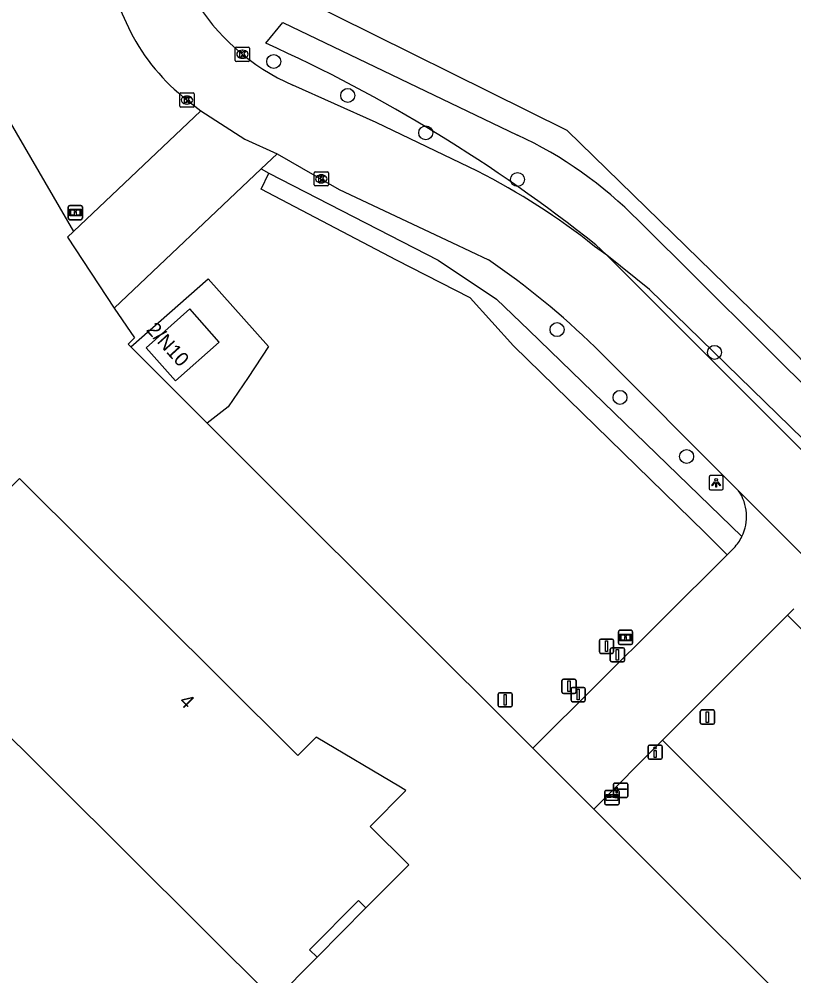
# Model space of a CAD drawing. Extents: x 155018 to 156648, y 383980 to 385733.
# Drawn here: x 155612.1 to 155666.4, y 385544.9 to 385612 of the extents above; entities that cross this region are included whole.
import ezdxf

# ---------------------------------------------------------------- set-up
doc = ezdxf.new("R2010")
doc.units = 0
for name, color, linetype in [('IMGEO_Afsluitpaal', 7, 'Continuous'), ('IMGEO_Berm_groen', 7, 'Continuous'), ('IMGEO_Boom', 7, 'Continuous'), ('IMGEO_Brievenbus', 7, 'Continuous'), ('IMGEO_Drukknoppaal', 7, 'Continuous'), ('IMGEO_Greppel_droge_sloot', 7, 'Continuous'), ('IMGEO_Groenvoorziening', 7, 'Continuous'), ('IMGEO_Hek', 7, 'Continuous'), ('IMGEO_Informatiebord', 7, 'Continuous'), ('IMGEO_Kolk', 7, 'Continuous'), ('IMGEO_Lichtpunt', 7, 'Continuous'), ('IMGEO_Pand', 7, 'Continuous'), ('IMGEO_Pand_nummerreeks', 7, 'Continuous'), ('IMGEO_Pand_overbouw', 7, 'Continuous'), ('IMGEO_Rijbaan_lokaal_gesloten', 7, 'Continuous'), ('IMGEO_Rijbaan_lokaal_open', 7, 'Continuous'), ('IMGEO_Slagboom', 7, 'Continuous'), ('IMGEO_Verkeersbordpaal', 7, 'Continuous'), ('IMGEO_Vlaggenmast', 7, 'Continuous'), ('IMGEO_Voetpad_open', 7, 'Continuous')]:
    doc.layers.add(name, color=color, linetype=linetype)

msp = doc.modelspace()

# ---------------------------------------------------------------- linework, layer by layer
at = {"layer": 'IMGEO_Afsluitpaal'}
for p, q in [((155652.761, 385567.629), (155652.761, 385568.429)), ((155652.761, 385568.429), (155652.761, 385567.629)), ((155652.861, 385568.529), (155653.651, 385568.529)), ((155653.651, 385568.529), (155652.861, 385568.529)), ((155653.751, 385568.429), (155653.751, 385567.629)), ((155653.751, 385567.629), (155653.751, 385568.429)), ((155653.651, 385567.529), (155652.861, 385567.529)), ((155652.861, 385567.529), (155653.651, 385567.529)), ((155650.134, 385564.821), (155650.134, 385565.621)), ((155650.134, 385565.621), (155650.134, 385564.821)), ((155650.234, 385565.721), (155651.024, 385565.721)), ((155651.024, 385565.721), (155650.234, 385565.721)), ((155651.124, 385565.621), (155651.124, 385564.821)), ((155651.124, 385564.821), (155651.124, 385565.621)), ((155651.024, 385564.721), (155650.234, 385564.721)), ((155650.234, 385564.721), (155651.024, 385564.721))]:
    msp.add_line(p, q, dxfattribs=at)
for points in [[(155653.181, 385568.404), (155653.331, 385568.404), (155653.331, 385567.654), (155653.181, 385567.654), (155653.181, 385568.404)], [(155650.554, 385565.596), (155650.704, 385565.596), (155650.704, 385564.846), (155650.554, 385564.846), (155650.554, 385565.596)]]:
    msp.add_lwpolyline(points, dxfattribs=at)
for centre, start, end in [((155652.861, 385568.429), 90, 180), ((155652.861, 385568.429), 90, 180), ((155653.651, 385568.429), 0, 90), ((155653.651, 385568.429), 360, 90), ((155652.861, 385567.629), 180, 270), ((155652.861, 385567.629), 180, 270), ((155653.651, 385567.629), 270, 0), ((155653.651, 385567.629), 270, 0), ((155650.234, 385565.621), 90, 180), ((155650.234, 385565.621), 90, 180), ((155651.024, 385565.621), 0, 90), ((155651.024, 385565.621), 360, 90), ((155650.234, 385564.821), 180, 270), ((155650.234, 385564.821), 180, 270), ((155651.024, 385564.821), 270, 0), ((155651.024, 385564.821), 270, 0)]:
    msp.add_arc(centre, 0.1, start, end, dxfattribs=at)
at = {"layer": 'IMGEO_Berm_groen'}
for points in [[(155600.377, 385623.79), (155615.906, 385597.116)], [(155774.106, 385481.284), (155755.112, 385500), (155733.219, 385521.321), (155665.283, 385589.775), (155650.495, 385604.195), (155631.56, 385613.609), (155629.78, 385621.92), (155623.345, 385615.556)], [(155629.045, 385601.489), (155629.585, 385601.188)]]:
    msp.add_lwpolyline(points, dxfattribs=at)
at = {"layer": 'IMGEO_Boom'}
for centre in [(155629.933, 385609.026), (155635.121, 385606.648), (155640.588, 385604.023), (155647.017, 385600.757), (155649.792, 385590.227), (155660.828, 385588.633), (155654.205, 385585.476), (155658.876, 385581.332)]:
    msp.add_circle(centre, 0.489, dxfattribs=at)
at = {"layer": 'IMGEO_Brievenbus'}
for p, q in [((155653.22, 385557.922), (155654.061, 385557.922)), ((155654.061, 385557.922), (155653.22, 385557.922)), ((155653.145, 385556.997), (155653.145, 385557.838)), ((155653.145, 385557.838), (155653.145, 385556.997)), ((155653.589, 385557.529), (155653.312, 385557.529)), ((155653.312, 385557.445), (155653.589, 385557.445)), ((155653.981, 385557.529), (155653.704, 385557.529)), ((155653.704, 385557.445), (155653.981, 385557.445)), ((155654.145, 385557.847), (155654.145, 385557.006)), ((155654.145, 385557.006), (155654.145, 385557.847)), ((155654.07, 385556.922), (155653.229, 385556.922)), ((155653.229, 385556.922), (155654.07, 385556.922))]:
    msp.add_line(p, q, dxfattribs=at)
msp.add_lwpolyline([(155653.246, 385557.629), (155654.053, 385557.629), (155654.053, 385557.224), (155653.246, 385557.224), (155653.246, 385557.629)], dxfattribs=at)
for centre, radius, start, end in [((155653.223, 385557.844), 0.0779, 92.4484, 184.28452), ((155653.223, 385557.844), 0.0779, 92.4484, 184.28452), ((155654.067, 385557.844), 0.0779, 2.4484, 94.28452), ((155654.067, 385557.844), 0.0779, 2.4484, 94.28452), ((155653.342, 385557.487), 0.0519, 125.8089, 234.1911), ((155653.558, 385557.487), 0.0519, 305.8089, 54.1911), ((155653.735, 385557.487), 0.0519, 125.8089, 234.1911), ((155653.951, 385557.487), 0.0519, 305.8089, 54.1911), ((155653.223, 385557), 0.0779, 182.4484, 274.28452), ((155653.223, 385557), 0.0779, 182.4484, 274.28452), ((155654.067, 385557), 0.0779, 272.4484, 4.28452), ((155654.067, 385557), 0.0779, 272.4484, 4.28452)]:
    msp.add_arc(centre, radius, start, end, dxfattribs=at)
at = {"layer": 'IMGEO_Drukknoppaal'}
for p, q in [((155656.17, 385560.205), (155656.17, 385561.005)), ((155656.17, 385561.005), (155656.17, 385560.205)), ((155656.27, 385561.105), (155657.06, 385561.105)), ((155657.06, 385561.105), (155656.27, 385561.105)), ((155657.16, 385561.005), (155657.16, 385560.205)), ((155657.16, 385560.205), (155657.16, 385561.005)), ((155657.06, 385560.105), (155656.27, 385560.105)), ((155656.27, 385560.105), (155657.06, 385560.105))]:
    msp.add_line(p, q, dxfattribs=at)
msp.add_lwpolyline([(155656.74, 385560.73), (155656.74, 385560.23), (155656.59, 385560.23), (155656.59, 385560.73), (155656.74, 385560.73)], dxfattribs=at)
msp.add_circle((155656.665, 385560.895), 0.085, dxfattribs=at)
for centre, start, end in [((155656.27, 385561.005), 90, 180), ((155656.27, 385561.005), 90, 180), ((155657.06, 385561.005), 0, 90), ((155657.06, 385561.005), 360, 90), ((155656.27, 385560.205), 180, 270), ((155656.27, 385560.205), 180, 270), ((155657.06, 385560.205), 270, 0), ((155657.06, 385560.205), 270, 0)]:
    msp.add_arc(centre, 0.1, start, end, dxfattribs=at)
at = {"layer": 'IMGEO_Greppel_droge_sloot'}
for points in [[(155629.381, 385610.309), (155630.563, 385611.757), (155647.022, 385603.869)], [(155661.718, 385574.443), (155660.177, 385575.991), (155646.729, 385589.087), (155643.706, 385592.459), (155638.545, 385595.103), (155629.046, 385600.084), (155629.585, 385601.188)], [(155629.585, 385601.188), (155641.472, 385595.103), (155645.554, 385592.356), (155647.806, 385590.186), (155662.748, 385575.723)], [(155655.472, 385597.893), (155733.008, 385520.778), (155731.659, 385519.597), (155656.271, 385593.032), (155653.285, 385595.44)], [(155653.285, 385595.44), (155652.503, 385596.176)], [(155665.938, 385570.202), (155672.723, 385563.385), (155680.116, 385556.525), (155685.848, 385550.801), (155694.085, 385541.964), (155700.879, 385534.982), (155708.368, 385527.67)]]:
    msp.add_lwpolyline(points, dxfattribs=at)
for centre, radius, start, end in [((155584.304, 385510.581), 109.443, 51.45343, 65.67702), ((155634.726, 385577.52), 29.077, 44.47989, 64.98277)]:
    msp.add_arc(centre, radius, start, end, dxfattribs=at)
at = {"layer": 'IMGEO_Groenvoorziening'}
for points in [[(155618.756, 385591.738), (155620.173, 385589.66), (155619.736, 385589.197), (155619.908, 385589.025)], [(155625.27, 385583.672), (155629.781, 385579.169), (155648.091, 385560.89)], [(155688.45, 385520.601), (155693.288, 385525.295), (155657.191, 385561.441)], [(155688.45, 385520.601), (155656.139, 385552.856), (155652.373, 385556.615)]]:
    msp.add_lwpolyline(points, dxfattribs=at)
at = {"layer": 'IMGEO_Hek'}
for points in [[(155755.112, 385500), (155733.219, 385521.321), (155665.283, 385589.775), (155650.495, 385604.195), (155631.56, 385613.609), (155629.78, 385621.92)], [(155619.736, 385589.197), (155619.908, 385589.025)], [(155619.908, 385589.025), (155625.27, 385583.672)], [(155625.27, 385583.672), (155629.781, 385579.169)], [(155648.091, 385560.89), (155629.781, 385579.169)], [(155652.373, 385556.615), (155648.091, 385560.89)], [(155656.139, 385552.856), (155652.373, 385556.615)], [(155656.139, 385552.856), (155688.45, 385520.601)]]:
    msp.add_lwpolyline(points, dxfattribs=at)
at = {"layer": 'IMGEO_Informatiebord'}
for p, q in [((155615.535, 385598.035), (155615.535, 385598.835)), ((155615.535, 385598.835), (155615.535, 385598.035)), ((155615.635, 385598.935), (155616.425, 385598.935)), ((155616.425, 385598.935), (155615.635, 385598.935)), ((155616.525, 385598.835), (155616.525, 385598.035)), ((155616.525, 385598.035), (155616.525, 385598.835)), ((155616.425, 385597.935), (155615.635, 385597.935)), ((155615.635, 385597.935), (155616.425, 385597.935)), ((155654.097, 385568.248), (155654.097, 385569.048)), ((155654.097, 385569.048), (155654.097, 385568.248)), ((155654.197, 385569.148), (155654.987, 385569.148)), ((155654.987, 385569.148), (155654.197, 385569.148)), ((155655.087, 385569.048), (155655.087, 385568.248)), ((155655.087, 385568.248), (155655.087, 385569.048)), ((155654.987, 385568.148), (155654.197, 385568.148)), ((155654.197, 385568.148), (155654.987, 385568.148))]:
    msp.add_line(p, q, dxfattribs=at)
for points in [[(155615.636, 385598.667), (155616.424, 385598.667), (155616.424, 385598.203), (155615.636, 385598.203), (155615.636, 385598.667)], [(155615.701, 385598.602), (155615.701, 385598.268), (155615.976, 385598.268), (155615.977, 385598.481), (155616.081, 385598.482), (155616.082, 385598.268), (155616.359, 385598.268), (155616.359, 385598.602), (155616.083, 385598.602), (155616.083, 385598.522), (155615.977, 385598.522), (155615.977, 385598.602), (155615.701, 385598.602)], [(155654.198, 385568.88), (155654.986, 385568.88), (155654.986, 385568.416), (155654.198, 385568.416), (155654.198, 385568.88)], [(155654.263, 385568.815), (155654.263, 385568.481), (155654.538, 385568.481), (155654.539, 385568.694), (155654.643, 385568.695), (155654.644, 385568.481), (155654.921, 385568.481), (155654.921, 385568.815), (155654.645, 385568.815), (155654.645, 385568.735), (155654.539, 385568.735), (155654.539, 385568.815), (155654.263, 385568.815)]]:
    msp.add_lwpolyline(points, dxfattribs=at)
for centre, start, end in [((155615.635, 385598.835), 90, 180), ((155615.635, 385598.835), 90, 180), ((155616.425, 385598.835), 0, 90), ((155616.425, 385598.835), 360, 90), ((155615.635, 385598.035), 180, 270), ((155615.635, 385598.035), 180, 270), ((155616.425, 385598.035), 270, 0), ((155616.425, 385598.035), 270, 0), ((155654.197, 385569.048), 90, 180), ((155654.197, 385569.048), 90, 180), ((155654.987, 385569.048), 0, 90), ((155654.987, 385569.048), 360, 90), ((155654.197, 385568.248), 180, 270), ((155654.197, 385568.248), 180, 270), ((155654.987, 385568.248), 270, 0), ((155654.987, 385568.248), 270, 0)]:
    msp.add_arc(centre, 0.1, start, end, dxfattribs=at)
at = {"layer": 'IMGEO_Kolk'}
for p, q in [((155627.24, 385609.105), (155627.24, 385609.957)), ((155627.315, 385610.031), (155628.167, 385610.031)), ((155627.728, 385609.811), (155627.753, 385609.811)), ((155628.241, 385609.957), (155628.241, 385609.105)), ((155628.167, 385609.031), (155627.315, 385609.031)), ((155627.751, 385609.251), (155627.726, 385609.251)), ((155623.352, 385605.899), (155623.352, 385606.751)), ((155623.427, 385606.825), (155624.279, 385606.825)), ((155623.84, 385606.605), (155623.865, 385606.605)), ((155624.353, 385606.751), (155624.353, 385605.899)), ((155624.279, 385605.825), (155623.427, 385605.825)), ((155623.863, 385606.045), (155623.838, 385606.045)), ((155632.769, 385600.373), (155632.769, 385601.225)), ((155632.844, 385601.299), (155633.696, 385601.299)), ((155633.257, 385601.079), (155633.282, 385601.079)), ((155633.77, 385601.225), (155633.77, 385600.373)), ((155633.696, 385600.299), (155632.844, 385600.299)), ((155633.28, 385600.519), (155633.255, 385600.519))]:
    msp.add_line(p, q, dxfattribs=at)
for points in [[(155627.24, 385609.105), (155627.24, 385609.957)], [(155627.315, 385610.031), (155628.167, 385610.031)], [(155627.561, 385609.731), (155627.684, 385609.731), (155627.684, 385609.58), (155627.814, 385609.731), (155627.978, 385609.731), (155627.832, 385609.58), (155627.985, 385609.331), (155627.833, 385609.331), (155627.748, 385609.495), (155627.684, 385609.428), (155627.684, 385609.331), (155627.561, 385609.331), (155627.561, 385609.731)], [(155628.241, 385609.957), (155628.241, 385609.105)], [(155628.167, 385609.031), (155627.315, 385609.031)], [(155623.352, 385605.899), (155623.352, 385606.751)], [(155623.427, 385606.825), (155624.279, 385606.825)], [(155623.673, 385606.525), (155623.796, 385606.525), (155623.796, 385606.374), (155623.926, 385606.525), (155624.09, 385606.525), (155623.944, 385606.374), (155624.097, 385606.125), (155623.945, 385606.125), (155623.86, 385606.289), (155623.796, 385606.222), (155623.796, 385606.125), (155623.673, 385606.125), (155623.673, 385606.525)], [(155624.353, 385606.751), (155624.353, 385605.899)], [(155624.279, 385605.825), (155623.427, 385605.825)], [(155632.769, 385600.373), (155632.769, 385601.225)], [(155632.844, 385601.299), (155633.696, 385601.299)], [(155633.09, 385600.999), (155633.213, 385600.999), (155633.213, 385600.848), (155633.343, 385600.999), (155633.507, 385600.999), (155633.361, 385600.848), (155633.514, 385600.599), (155633.362, 385600.599), (155633.277, 385600.763), (155633.213, 385600.696), (155633.213, 385600.599), (155633.09, 385600.599), (155633.09, 385600.999)], [(155633.77, 385601.225), (155633.77, 385600.373)], [(155633.696, 385600.299), (155632.844, 385600.299)]]:
    msp.add_lwpolyline(points, dxfattribs=at)
for centre, start, end in [((155627.317, 385609.955), 91.55205, 178.44795), ((155627.317, 385609.955), 91.55205, 178.44795), ((155628.165, 385609.955), 1.55205, 88.44795), ((155628.165, 385609.955), 1.55205, 88.44795), ((155627.317, 385609.107), 181.55205, 268.44795), ((155627.317, 385609.107), 181.55205, 268.44795), ((155628.165, 385609.107), 271.55205, 358.44795), ((155628.165, 385609.107), 271.55205, 358.44795), ((155623.429, 385606.749), 91.55205, 178.44795), ((155623.429, 385606.749), 91.55205, 178.44795), ((155624.277, 385606.749), 1.55205, 88.44795), ((155624.277, 385606.749), 1.55205, 88.44795), ((155623.429, 385605.901), 181.55205, 268.44795), ((155623.429, 385605.901), 181.55205, 268.44795), ((155624.277, 385605.901), 271.55205, 358.44795), ((155624.277, 385605.901), 271.55205, 358.44795), ((155632.846, 385601.223), 91.55205, 178.44795), ((155632.846, 385601.223), 91.55205, 178.44795), ((155633.694, 385601.223), 1.55205, 88.44795), ((155633.694, 385601.223), 1.55205, 88.44795), ((155632.846, 385600.375), 181.55205, 268.44795), ((155632.846, 385600.375), 181.55205, 268.44795), ((155633.694, 385600.375), 271.55205, 358.44795), ((155633.694, 385600.375), 271.55205, 358.44795)]:
    msp.add_arc(centre, 0.0765, start, end, dxfattribs=at)
for centre, major_axis, ratio, start_param, end_param in [((155627.727, 385609.531), (-0.387, 0.002), 0.722429, 4.712389, 7.853982), ((155627.752, 385609.531), (-0.39, 0.002), 0.717154, 1.570796, 4.712389), ((155623.839, 385606.325), (-0.387, 0.002), 0.722429, 4.712389, 7.853982), ((155623.864, 385606.325), (-0.39, 0.002), 0.717154, 1.570796, 4.712389), ((155633.256, 385600.799), (-0.387, 0.002), 0.722429, 4.712389, 7.853982), ((155633.281, 385600.799), (-0.39, 0.002), 0.717154, 1.570796, 4.712389)]:
    msp.add_ellipse(centre, major_axis=major_axis, ratio=ratio, start_param=start_param, end_param=end_param, dxfattribs=at)
at = {"layer": 'IMGEO_Lichtpunt'}
for p, q in [((155660.445, 385579.895), (155660.445, 385579.088)), ((155660.445, 385579.895), (155660.445, 385579.088)), ((155661.347, 385579.99), (155660.539, 385579.99)), ((155661.347, 385579.99), (155660.539, 385579.99)), ((155661.441, 385579.088), (155661.441, 385579.895)), ((155661.441, 385579.088), (155661.441, 385579.895)), ((155660.539, 385578.994), (155661.347, 385578.994)), ((155660.539, 385578.994), (155661.347, 385578.994))]:
    msp.add_line(p, q, dxfattribs=at)
for points in [[(155660.819, 385579.559), (155660.858, 385579.531), (155660.67, 385579.269), (155660.632, 385579.296), (155660.819, 385579.559)], [(155660.921, 385579.511), (155660.968, 385579.511), (155660.968, 385579.189), (155660.921, 385579.189), (155660.921, 385579.511)], [(155661.031, 385579.531), (155661.069, 385579.558), (155661.256, 385579.296), (155661.217, 385579.268), (155661.031, 385579.531)]]:
    msp.add_lwpolyline(points, dxfattribs=at)
msp.add_circle((155660.944, 385579.693), 0.0994, dxfattribs=at)
for centre, start, end in [((155660.539, 385579.895), 90, 180), ((155660.539, 385579.895), 90, 180), ((155661.347, 385579.895), 0, 90), ((155661.347, 385579.895), 0, 90), ((155660.539, 385579.088), 180, 270), ((155660.539, 385579.088), 180, 270), ((155661.347, 385579.088), 270, 0), ((155661.347, 385579.088), 270, 360)]:
    msp.add_arc(centre, 0.0946, start, end, dxfattribs=at)
at = {"layer": 'IMGEO_Pand'}
for points in [[(155623.044, 385586.63), (155626.106, 385589.348), (155624.062, 385591.679), (155621.003, 385588.96), (155623.044, 385586.63)], [(155609.467, 385563.61), (155629.991, 385543.228), (155632.976, 385546.231), (155632.451, 385546.753), (155635.876, 385550.2), (155636.401, 385549.679), (155639.397, 385552.694), (155636.687, 385555.386), (155639.202, 385557.917), (155638.821, 385558.144), (155632.92, 385561.66), (155631.626, 385560.361), (155631.3, 385560.686), (155612.121, 385579.791), (155608.593, 385576.249)]]:
    msp.add_lwpolyline(points, dxfattribs=at)
at = {"layer": 'IMGEO_Pand_overbouw'}
msp.add_lwpolyline([(155632.976, 385546.231), (155636.401, 385549.679), (155635.876, 385550.2), (155632.451, 385546.753)], close=True, dxfattribs=at)
at = {"layer": 'IMGEO_Rijbaan_lokaal_gesloten'}
for points in [[(155613.082, 385625.776), (155615.586, 385620.396), (155619.902, 385611.106)], [(155644.212, 385601.329), (155637.12, 385604.751), (155631.27, 385607.36)], [(155623.857, 385606.324), (155624.816, 385605.564)], [(155624.816, 385605.564), (155627.901, 385603.585), (155630.173, 385602.558)], [(155630.173, 385602.558), (155634.518, 385600.05), (155642.412, 385596.33), (155644.983, 385595.119)], [(155653.285, 385595.44), (155652.416, 385596.066)], [(155844.637, 385405.082), (155841.781, 385407.843), (155783.268, 385465.926), (155779.164, 385470), (155768.031, 385481.051), (155748.942, 385500), (155717.178, 385531.531), (155653.285, 385595.44)], [(155652.459, 385589.002), (155662.521, 385578.933)], [(155662.521, 385578.933), (155670.482, 385570.967)]]:
    msp.add_lwpolyline(points, dxfattribs=at)
for centre, radius, start, end in [((155637.543, 385621.499), 15.468, 210.97234, 246.07577), ((155632.64, 385617.614), 14.304, 207.06474, 232.12083), ((155622.739, 385558.832), 47.614, 51.44439, 63.19395), ((155613.376, 385548.864), 56.023, 45.76363, 55.65505)]:
    msp.add_arc(centre, radius, start, end, dxfattribs=at)
at = {"layer": 'IMGEO_Rijbaan_lokaal_open'}
for points in [[(155624.816, 385605.564), (155615.906, 385597.116)], [(155630.173, 385602.558), (155629.045, 385601.489)], [(155618.756, 385591.738), (155629.045, 385601.489)], [(155615.906, 385597.116), (155615.478, 385596.711), (155618.756, 385591.738)], [(155662.198, 385574.921), (155661.718, 385574.443)], [(155648.091, 385560.89), (155661.718, 385574.443)], [(155666.391, 385570.656), (155665.938, 385570.202)], [(155657.191, 385561.441), (155665.938, 385570.202)], [(155652.373, 385556.615), (155657.191, 385561.441)], [(155652.373, 385556.615), (155648.091, 385560.89)]]:
    msp.add_lwpolyline(points, dxfattribs=at)
for centre, radius, start, end in [((155659.843, 385577.131), 3.228, 334.15028, 33.93977), ((155659.826, 385577.137), 3.247, 316.94472, 334.17175)]:
    msp.add_arc(centre, radius, start, end, dxfattribs=at)
at = {"layer": 'IMGEO_Slagboom'}
for p, q in [((155653.749, 385557.511), (155653.749, 385558.352)), ((155653.749, 385558.352), (155653.749, 385557.511)), ((155653.824, 385558.436), (155654.665, 385558.436)), ((155654.665, 385558.436), (155653.824, 385558.436)), ((155654.749, 385558.361), (155654.749, 385557.52)), ((155654.749, 385557.52), (155654.749, 385558.361)), ((155654.674, 385557.436), (155653.833, 385557.436)), ((155653.833, 385557.436), (155654.674, 385557.436))]:
    msp.add_line(p, q, dxfattribs=at)
msp.add_lwpolyline([(155653.941, 385558.149), (155654.003, 385558.149), (155654.003, 385558.043), (155654.65, 385558.043), (155654.65, 385557.978), (155654.003, 385557.978), (155654.003, 385557.72), (155653.941, 385557.72), (155653.941, 385557.978), (155653.848, 385557.978), (155653.848, 385558.043), (155653.941, 385558.043), (155653.941, 385558.149)], dxfattribs=at)
for centre, start, end in [((155653.827, 385558.358), 92.4484, 184.28452), ((155653.827, 385558.358), 92.4484, 184.28452), ((155654.671, 385558.358), 2.4484, 94.28452), ((155654.671, 385558.358), 2.4484, 94.28452), ((155653.827, 385557.514), 182.4484, 274.28452), ((155653.827, 385557.514), 182.4484, 274.28452), ((155654.671, 385557.514), 272.4484, 4.28452), ((155654.671, 385557.514), 272.4484, 4.28452)]:
    msp.add_arc(centre, 0.0779, start, end, dxfattribs=at)
at = {"layer": 'IMGEO_Verkeersbordpaal'}
for p, q in [((155645.668, 385563.874), (155645.668, 385564.674)), ((155645.668, 385564.674), (155645.668, 385563.874)), ((155645.768, 385564.774), (155646.558, 385564.774)), ((155646.558, 385564.774), (155645.768, 385564.774)), ((155646.658, 385564.674), (155646.658, 385563.874)), ((155646.658, 385563.874), (155646.658, 385564.674)), ((155646.558, 385563.774), (155645.768, 385563.774)), ((155645.768, 385563.774), (155646.558, 385563.774)), ((155659.834, 385562.661), (155659.834, 385563.461)), ((155659.834, 385563.461), (155659.834, 385562.661)), ((155659.934, 385563.561), (155660.724, 385563.561)), ((155660.724, 385563.561), (155659.934, 385563.561)), ((155660.824, 385563.461), (155660.824, 385562.661)), ((155660.824, 385562.661), (155660.824, 385563.461)), ((155660.724, 385562.561), (155659.934, 385562.561)), ((155659.934, 385562.561), (155660.724, 385562.561))]:
    msp.add_line(p, q, dxfattribs=at)
for points in [[(155646.088, 385564.649), (155646.238, 385564.649), (155646.238, 385563.899), (155646.088, 385563.899), (155646.088, 385564.649)], [(155660.254, 385563.436), (155660.404, 385563.436), (155660.404, 385562.686), (155660.254, 385562.686), (155660.254, 385563.436)]]:
    msp.add_lwpolyline(points, dxfattribs=at)
for centre, start, end in [((155645.768, 385564.674), 90, 180), ((155645.768, 385564.674), 90, 180), ((155646.558, 385564.674), 0, 90), ((155646.558, 385564.674), 360, 90), ((155645.768, 385563.874), 180, 270), ((155645.768, 385563.874), 180, 270), ((155646.558, 385563.874), 270, 0), ((155646.558, 385563.874), 270, 0), ((155659.934, 385563.461), 90, 180), ((155659.934, 385563.461), 90, 180), ((155660.724, 385563.461), 0, 90), ((155660.724, 385563.461), 360, 90), ((155659.934, 385562.661), 180, 270), ((155659.934, 385562.661), 180, 270), ((155660.724, 385562.661), 270, 0), ((155660.724, 385562.661), 270, 0)]:
    msp.add_arc(centre, 0.1, start, end, dxfattribs=at)
at = {"layer": 'IMGEO_Vlaggenmast'}
for p, q in [((155653.527, 385567.026), (155653.527, 385567.826)), ((155653.527, 385567.826), (155653.527, 385567.026)), ((155653.627, 385567.926), (155654.417, 385567.926)), ((155654.417, 385567.926), (155653.627, 385567.926)), ((155654.517, 385567.826), (155654.517, 385567.026)), ((155654.517, 385567.026), (155654.517, 385567.826)), ((155654.417, 385566.926), (155653.627, 385566.926)), ((155653.627, 385566.926), (155654.417, 385566.926)), ((155650.777, 385564.242), (155650.777, 385565.042)), ((155650.777, 385565.042), (155650.777, 385564.242)), ((155650.877, 385565.142), (155651.667, 385565.142)), ((155651.667, 385565.142), (155650.877, 385565.142)), ((155651.767, 385565.042), (155651.767, 385564.242)), ((155651.767, 385564.242), (155651.767, 385565.042)), ((155651.667, 385564.142), (155650.877, 385564.142)), ((155650.877, 385564.142), (155651.667, 385564.142))]:
    msp.add_line(p, q, dxfattribs=at)
for points in [[(155653.947, 385567.801), (155654.097, 385567.801), (155654.097, 385567.051), (155653.947, 385567.051), (155653.947, 385567.801)], [(155651.197, 385565.017), (155651.347, 385565.017), (155651.347, 385564.267), (155651.197, 385564.267), (155651.197, 385565.017)]]:
    msp.add_lwpolyline(points, dxfattribs=at)
for centre, start, end in [((155653.627, 385567.826), 90, 180), ((155653.627, 385567.826), 90, 180), ((155654.417, 385567.826), 0, 90), ((155654.417, 385567.826), 360, 90), ((155653.627, 385567.026), 180, 270), ((155653.627, 385567.026), 180, 270), ((155654.417, 385567.026), 270, 0), ((155654.417, 385567.026), 270, 0), ((155650.877, 385565.042), 90, 180), ((155650.877, 385565.042), 90, 180), ((155651.667, 385565.042), 0, 90), ((155651.667, 385565.042), 360, 90), ((155650.877, 385564.242), 180, 270), ((155650.877, 385564.242), 180, 270), ((155651.667, 385564.242), 270, 0), ((155651.667, 385564.242), 270, 0)]:
    msp.add_arc(centre, 0.1, start, end, dxfattribs=at)
at = {"layer": 'IMGEO_Voetpad_open'}
for points in [[(155619.908, 385589.025), (155625.344, 385593.795), (155629.576, 385589.035), (155628.136, 385586.879), (155626.73, 385584.804), (155625.27, 385583.672)], [(155625.27, 385583.672), (155619.908, 385589.025)]]:
    msp.add_lwpolyline(points, dxfattribs=at)

# ---------------------------------------------------------------- texts
at = {"layer": 'IMGEO_Pand_nummerreeks'}
for s, rotation, p in [('2/N10', 312.34261, (155620.952, 385590.181)), ('4', 315.14116, (155623.243, 385564.096))]:
    msp.add_text(s, height=1, rotation=rotation, dxfattribs=at).set_placement(p)

doc.saveas('drawing.dxf')
